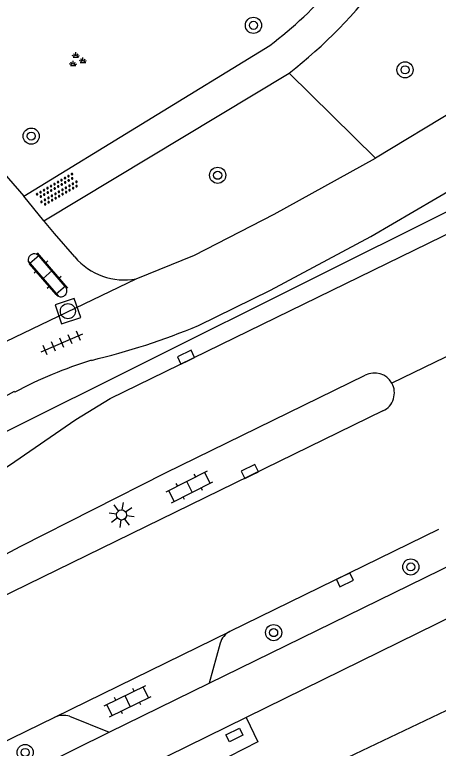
# Model space of a CAD drawing. Extents: x 131000 to 133013, y 393000 to 396501.
# Drawn here: x 131303.36 to 131324.36, y 396200.04 to 396236.41 of the extents above; entities that cross this region are included whole.
import ezdxf

# ---------------------------------------------------------------- set-up
doc = ezdxf.new("R2010")
doc.units = 0
for name, color, linetype in [('gg-knt-onverhard', 7, 'Continuous'), ('gg-knt-verharding', 7, 'Continuous'), ('gt-grn-groengrens', 7, 'Continuous'), ('gt-grn-weggrens', 7, 'Continuous'), ('gt-symb-boom', 7, 'Continuous'), ('gt-symb-groenvak', 7, 'Continuous'), ('gt-symb-klinker verharding', 7, 'Continuous'), ('gt-symb-kolk', 7, 'Continuous'), ('gt-symb-kolk center center', 7, 'Continuous'), ('gt-symb-lichtmast', 7, 'Continuous'), ('gt-symb-overige verharding', 7, 'Continuous'), ('gt-symb-rioolschacht', 7, 'Continuous'), ('gt-symb-tegel verharding', 7, 'Continuous'), ('gx-grn-maaiveld', 7, 'Continuous')]:
    doc.layers.add(name, color=color, linetype=linetype)

# ---------------------------------------------------------------- blocks, each defined once
blk = doc.blocks.new('gt0-GRVAK')
at = {"layer": 'gt-symb-groenvak'}
for p, q in [((-0.047, 0.214), (-0.047, 0.393)), ((-0.11, 0.189), (-0.228, 0.24)), ((-0.182, 0.153), (0.088, 0.153)), ((-0.091, 0.211), (-0.156, 0.322)), ((-0.004, 0.211), (0.061, 0.322)), ((0.015, 0.189), (0.133, 0.24)), ((0.262, -0.052), (0.197, 0.059)), ((0.305, -0.049), (0.305, 0.13)), ((0.349, -0.052), (0.414, 0.059)), ((-0.245, -0.228), (-0.363, -0.177)), ((-0.318, -0.264), (-0.047, -0.264)), ((-0.226, -0.206), (-0.291, -0.095)), ((-0.183, -0.203), (-0.183, -0.024)), ((-0.139, -0.206), (-0.074, -0.095)), ((-0.12, -0.228), (-0.002, -0.177)), ((0.243, -0.074), (0.125, -0.023)), ((0.17, -0.11), (0.441, -0.11)), ((0.368, -0.074), (0.486, -0.023))]:
    blk.add_line(p, q, dxfattribs=at)
blk = doc.blocks.new('gt0-BOOM')
at = {"layer": 'gt-symb-boom'}
for radius in [0.4, 0.2]:
    blk.add_circle((0, 0), radius, dxfattribs=at)
blk = doc.blocks.new('gt0-KOLK')
at = {"layer": 'gt-symb-kolk'}
blk.add_lwpolyline([(0, 0), (0.375, 0), (0.375, 0.4), (-0.375, 0.4), (-0.375, 0), (0, 0)], dxfattribs=at)
blk = doc.blocks.new('gt0-KL1')
at = {"layer": 'gt-symb-klinker verharding'}
for p, q in [((-0.5, 0.3), (-0.5, 0.45)), ((0.5, 0.3), (0.5, 0.45)), ((-1.15, 0.3), (1.15, 0.3)), ((-1, -0.3), (-1, 0.3)), ((0, -0.3), (0, 0.3)), ((1, -0.3), (1, 0.3)), ((-1.15, -0.3), (1.15, -0.3)), ((-0.5, -0.45), (-0.5, -0.3)), ((0.5, -0.45), (0.5, -0.3))]:
    blk.add_line(p, q, dxfattribs=at)
blk = doc.blocks.new('gt0-OVH')
at = {"layer": 'gt-symb-overige verharding'}
for points in [[(-0.972, 0.298), (-0.967, 0.308), (-0.965, 0.319), (-0.966, 0.33), (-0.971, 0.34), (-0.978, 0.348), (-0.988, 0.353), (-0.999, 0.355), (-1.01, 0.354), (-1.02, 0.349), (-1.028, 0.342), (-1.033, 0.332), (-1.035, 0.321), (-1.034, 0.31), (-1.029, 0.3), (-1.022, 0.292), (-1.012, 0.287), (-1.001, 0.285), (-0.99, 0.286), (-0.98, 0.291)], [(-0.872, 0.106), (-0.867, 0.116), (-0.865, 0.126), (-0.866, 0.137), (-0.871, 0.147), (-0.878, 0.156), (-0.888, 0.161), (-0.899, 0.163), (-0.91, 0.162), (-0.92, 0.157), (-0.928, 0.15), (-0.933, 0.14), (-0.935, 0.129), (-0.934, 0.118), (-0.929, 0.108), (-0.922, 0.1), (-0.912, 0.095), (-0.901, 0.092), (-0.89, 0.094), (-0.88, 0.098)], [(-0.772, 0.298), (-0.767, 0.308), (-0.765, 0.319), (-0.766, 0.33), (-0.771, 0.34), (-0.778, 0.348), (-0.788, 0.353), (-0.799, 0.355), (-0.81, 0.354), (-0.82, 0.349), (-0.828, 0.342), (-0.833, 0.332), (-0.835, 0.321), (-0.834, 0.31), (-0.829, 0.3), (-0.822, 0.292), (-0.812, 0.287), (-0.801, 0.285), (-0.79, 0.286), (-0.78, 0.291)], [(-0.672, 0.106), (-0.667, 0.116), (-0.665, 0.126), (-0.666, 0.137), (-0.671, 0.147), (-0.678, 0.156), (-0.688, 0.161), (-0.699, 0.163), (-0.71, 0.162), (-0.72, 0.157), (-0.728, 0.15), (-0.733, 0.14), (-0.735, 0.129), (-0.734, 0.118), (-0.729, 0.108), (-0.722, 0.1), (-0.712, 0.095), (-0.701, 0.092), (-0.69, 0.094), (-0.68, 0.098)], [(-0.572, 0.298), (-0.567, 0.308), (-0.565, 0.319), (-0.566, 0.33), (-0.571, 0.34), (-0.578, 0.348), (-0.588, 0.353), (-0.599, 0.355), (-0.61, 0.354), (-0.62, 0.349), (-0.628, 0.342), (-0.633, 0.332), (-0.635, 0.321), (-0.634, 0.31), (-0.629, 0.3), (-0.622, 0.292), (-0.612, 0.287), (-0.601, 0.285), (-0.59, 0.286), (-0.58, 0.291)], [(-0.472, 0.106), (-0.467, 0.116), (-0.465, 0.126), (-0.466, 0.137), (-0.471, 0.147), (-0.478, 0.156), (-0.488, 0.161), (-0.499, 0.163), (-0.51, 0.162), (-0.52, 0.157), (-0.528, 0.15), (-0.533, 0.14), (-0.535, 0.129), (-0.534, 0.118), (-0.529, 0.108), (-0.522, 0.1), (-0.512, 0.095), (-0.501, 0.092), (-0.49, 0.094), (-0.48, 0.098)], [(-0.372, 0.298), (-0.367, 0.308), (-0.365, 0.319), (-0.366, 0.33), (-0.371, 0.34), (-0.378, 0.348), (-0.388, 0.353), (-0.399, 0.355), (-0.41, 0.354), (-0.42, 0.349), (-0.428, 0.342), (-0.433, 0.332), (-0.435, 0.321), (-0.434, 0.31), (-0.429, 0.3), (-0.422, 0.292), (-0.412, 0.287), (-0.401, 0.285), (-0.39, 0.286), (-0.38, 0.291)], [(-0.272, 0.106), (-0.267, 0.116), (-0.265, 0.126), (-0.266, 0.137), (-0.271, 0.147), (-0.278, 0.156), (-0.288, 0.161), (-0.299, 0.163), (-0.31, 0.162), (-0.32, 0.157), (-0.328, 0.15), (-0.333, 0.14), (-0.335, 0.129), (-0.334, 0.118), (-0.329, 0.108), (-0.322, 0.1), (-0.312, 0.095), (-0.301, 0.092), (-0.29, 0.094), (-0.28, 0.098)], [(-0.172, 0.298), (-0.167, 0.308), (-0.165, 0.319), (-0.166, 0.33), (-0.171, 0.34), (-0.178, 0.348), (-0.188, 0.353), (-0.199, 0.355), (-0.21, 0.354), (-0.22, 0.349), (-0.228, 0.342), (-0.233, 0.332), (-0.235, 0.321), (-0.234, 0.31), (-0.229, 0.3), (-0.222, 0.292), (-0.212, 0.287), (-0.201, 0.285), (-0.19, 0.286), (-0.18, 0.291)], [(-0.072, 0.106), (-0.067, 0.116), (-0.065, 0.126), (-0.066, 0.137), (-0.071, 0.147), (-0.078, 0.156), (-0.088, 0.161), (-0.099, 0.163), (-0.11, 0.162), (-0.12, 0.157), (-0.128, 0.15), (-0.133, 0.14), (-0.135, 0.129), (-0.134, 0.118), (-0.129, 0.108), (-0.122, 0.1), (-0.112, 0.095), (-0.101, 0.092), (-0.09, 0.094), (-0.08, 0.098)], [(0.028, 0.298), (0.033, 0.308), (0.035, 0.319), (0.034, 0.33), (0.029, 0.34), (0.022, 0.348), (0.012, 0.353), (0.001, 0.355), (-0.01, 0.354), (-0.02, 0.349), (-0.028, 0.342), (-0.033, 0.332), (-0.035, 0.321), (-0.034, 0.31), (-0.029, 0.3), (-0.022, 0.292), (-0.012, 0.287), (-0.001, 0.285), (0.01, 0.286), (0.02, 0.291)], [(0.128, 0.106), (0.133, 0.116), (0.135, 0.126), (0.134, 0.137), (0.129, 0.147), (0.122, 0.156), (0.112, 0.161), (0.101, 0.163), (0.09, 0.162), (0.08, 0.157), (0.072, 0.15), (0.067, 0.14), (0.065, 0.129), (0.066, 0.118), (0.071, 0.108), (0.078, 0.1), (0.088, 0.095), (0.099, 0.092), (0.11, 0.094), (0.12, 0.098)], [(0.228, 0.298), (0.233, 0.308), (0.235, 0.319), (0.234, 0.33), (0.229, 0.34), (0.222, 0.348), (0.212, 0.353), (0.201, 0.355), (0.19, 0.354), (0.18, 0.349), (0.172, 0.342), (0.167, 0.332), (0.165, 0.321), (0.166, 0.31), (0.171, 0.3), (0.178, 0.292), (0.188, 0.287), (0.199, 0.285), (0.21, 0.286), (0.22, 0.291)], [(0.328, 0.106), (0.333, 0.116), (0.335, 0.126), (0.334, 0.137), (0.329, 0.147), (0.322, 0.156), (0.312, 0.161), (0.301, 0.163), (0.29, 0.162), (0.28, 0.157), (0.272, 0.15), (0.267, 0.14), (0.265, 0.129), (0.266, 0.118), (0.271, 0.108), (0.278, 0.1), (0.288, 0.095), (0.299, 0.092), (0.31, 0.094), (0.32, 0.098)], [(0.428, 0.298), (0.433, 0.308), (0.435, 0.319), (0.434, 0.33), (0.429, 0.34), (0.422, 0.348), (0.412, 0.353), (0.401, 0.355), (0.39, 0.354), (0.38, 0.349), (0.372, 0.342), (0.367, 0.332), (0.365, 0.321), (0.366, 0.31), (0.371, 0.3), (0.378, 0.292), (0.388, 0.287), (0.399, 0.285), (0.41, 0.286), (0.42, 0.291)], [(0.528, 0.106), (0.533, 0.116), (0.535, 0.126), (0.534, 0.137), (0.529, 0.147), (0.522, 0.156), (0.512, 0.161), (0.501, 0.163), (0.49, 0.162), (0.48, 0.157), (0.472, 0.15), (0.467, 0.14), (0.465, 0.129), (0.466, 0.118), (0.471, 0.108), (0.478, 0.1), (0.488, 0.095), (0.499, 0.092), (0.51, 0.094), (0.52, 0.098)], [(0.628, 0.298), (0.633, 0.308), (0.635, 0.319), (0.634, 0.33), (0.629, 0.34), (0.622, 0.348), (0.612, 0.353), (0.601, 0.355), (0.59, 0.354), (0.58, 0.349), (0.572, 0.342), (0.567, 0.332), (0.565, 0.321), (0.566, 0.31), (0.571, 0.3), (0.578, 0.292), (0.588, 0.287), (0.599, 0.285), (0.61, 0.286), (0.62, 0.291)], [(0.728, 0.106), (0.733, 0.116), (0.735, 0.126), (0.734, 0.137), (0.729, 0.147), (0.722, 0.156), (0.712, 0.161), (0.701, 0.163), (0.69, 0.162), (0.68, 0.157), (0.672, 0.15), (0.667, 0.14), (0.665, 0.129), (0.666, 0.118), (0.671, 0.108), (0.678, 0.1), (0.688, 0.095), (0.699, 0.092), (0.71, 0.094), (0.72, 0.098)], [(0.828, 0.298), (0.833, 0.308), (0.835, 0.319), (0.834, 0.33), (0.829, 0.34), (0.822, 0.348), (0.812, 0.353), (0.801, 0.355), (0.79, 0.354), (0.78, 0.349), (0.772, 0.342), (0.767, 0.332), (0.765, 0.321), (0.766, 0.31), (0.771, 0.3), (0.778, 0.292), (0.788, 0.287), (0.799, 0.285), (0.81, 0.286), (0.82, 0.291)], [(0.928, 0.106), (0.933, 0.116), (0.935, 0.126), (0.934, 0.137), (0.929, 0.147), (0.922, 0.156), (0.912, 0.161), (0.901, 0.163), (0.89, 0.162), (0.88, 0.157), (0.872, 0.15), (0.867, 0.14), (0.865, 0.129), (0.866, 0.118), (0.871, 0.108), (0.878, 0.1), (0.888, 0.095), (0.899, 0.092), (0.91, 0.094), (0.92, 0.098)], [(1.028, 0.298), (1.033, 0.308), (1.035, 0.319), (1.034, 0.33), (1.029, 0.34), (1.022, 0.348), (1.012, 0.353), (1.001, 0.355), (0.99, 0.354), (0.98, 0.349), (0.972, 0.342), (0.967, 0.332), (0.965, 0.321), (0.966, 0.31), (0.971, 0.3), (0.978, 0.292), (0.988, 0.287), (0.999, 0.285), (1.01, 0.286), (1.02, 0.291)], [(-0.972, -0.142), (-0.967, -0.132), (-0.965, -0.121), (-0.966, -0.11), (-0.971, -0.1), (-0.978, -0.092), (-0.988, -0.087), (-0.999, -0.085), (-1.01, -0.086), (-1.02, -0.091), (-1.028, -0.098), (-1.033, -0.108), (-1.035, -0.119), (-1.034, -0.13), (-1.029, -0.14), (-1.022, -0.148), (-1.012, -0.153), (-1.001, -0.155), (-0.99, -0.154), (-0.98, -0.149)], [(-0.872, -0.334), (-0.867, -0.324), (-0.865, -0.314), (-0.866, -0.303), (-0.871, -0.293), (-0.878, -0.284), (-0.888, -0.279), (-0.899, -0.277), (-0.91, -0.278), (-0.92, -0.283), (-0.928, -0.29), (-0.933, -0.3), (-0.935, -0.311), (-0.934, -0.322), (-0.929, -0.332), (-0.922, -0.34), (-0.912, -0.345), (-0.901, -0.348), (-0.89, -0.346), (-0.88, -0.342)], [(-0.772, -0.142), (-0.767, -0.132), (-0.765, -0.121), (-0.766, -0.11), (-0.771, -0.1), (-0.778, -0.092), (-0.788, -0.087), (-0.799, -0.085), (-0.81, -0.086), (-0.82, -0.091), (-0.828, -0.098), (-0.833, -0.108), (-0.835, -0.119), (-0.834, -0.13), (-0.829, -0.14), (-0.822, -0.148), (-0.812, -0.153), (-0.801, -0.155), (-0.79, -0.154), (-0.78, -0.149)], [(-0.672, -0.334), (-0.667, -0.324), (-0.665, -0.314), (-0.666, -0.303), (-0.671, -0.293), (-0.678, -0.284), (-0.688, -0.279), (-0.699, -0.277), (-0.71, -0.278), (-0.72, -0.283), (-0.728, -0.29), (-0.733, -0.3), (-0.735, -0.311), (-0.734, -0.322), (-0.729, -0.332), (-0.722, -0.34), (-0.712, -0.345), (-0.701, -0.348), (-0.69, -0.346), (-0.68, -0.342)], [(-0.572, -0.142), (-0.567, -0.132), (-0.565, -0.121), (-0.566, -0.11), (-0.571, -0.1), (-0.578, -0.092), (-0.588, -0.087), (-0.599, -0.085), (-0.61, -0.086), (-0.62, -0.091), (-0.628, -0.098), (-0.633, -0.108), (-0.635, -0.119), (-0.634, -0.13), (-0.629, -0.14), (-0.622, -0.148), (-0.612, -0.153), (-0.601, -0.155), (-0.59, -0.154), (-0.58, -0.149)], [(-0.472, -0.334), (-0.467, -0.324), (-0.465, -0.314), (-0.466, -0.303), (-0.471, -0.293), (-0.478, -0.284), (-0.488, -0.279), (-0.499, -0.277), (-0.51, -0.278), (-0.52, -0.283), (-0.528, -0.29), (-0.533, -0.3), (-0.535, -0.311), (-0.534, -0.322), (-0.529, -0.332), (-0.522, -0.34), (-0.512, -0.345), (-0.501, -0.348), (-0.49, -0.346), (-0.48, -0.342)], [(-0.372, -0.142), (-0.367, -0.132), (-0.365, -0.121), (-0.366, -0.11), (-0.371, -0.1), (-0.378, -0.092), (-0.388, -0.087), (-0.399, -0.085), (-0.41, -0.086), (-0.42, -0.091), (-0.428, -0.098), (-0.433, -0.108), (-0.435, -0.119), (-0.434, -0.13), (-0.429, -0.14), (-0.422, -0.148), (-0.412, -0.153), (-0.401, -0.155), (-0.39, -0.154), (-0.38, -0.149)], [(-0.272, -0.334), (-0.267, -0.324), (-0.265, -0.314), (-0.266, -0.303), (-0.271, -0.293), (-0.278, -0.284), (-0.288, -0.279), (-0.299, -0.277), (-0.31, -0.278), (-0.32, -0.283), (-0.328, -0.29), (-0.333, -0.3), (-0.335, -0.311), (-0.334, -0.322), (-0.329, -0.332), (-0.322, -0.34), (-0.312, -0.345), (-0.301, -0.348), (-0.29, -0.346), (-0.28, -0.342)], [(-0.172, -0.142), (-0.167, -0.132), (-0.165, -0.121), (-0.166, -0.11), (-0.171, -0.1), (-0.178, -0.092), (-0.188, -0.087), (-0.199, -0.085), (-0.21, -0.086), (-0.22, -0.091), (-0.228, -0.098), (-0.233, -0.108), (-0.235, -0.119), (-0.234, -0.13), (-0.229, -0.14), (-0.222, -0.148), (-0.212, -0.153), (-0.201, -0.155), (-0.19, -0.154), (-0.18, -0.149)], [(-0.072, -0.334), (-0.067, -0.324), (-0.065, -0.314), (-0.066, -0.303), (-0.071, -0.293), (-0.078, -0.284), (-0.088, -0.279), (-0.099, -0.277), (-0.11, -0.278), (-0.12, -0.283), (-0.128, -0.29), (-0.133, -0.3), (-0.135, -0.311), (-0.134, -0.322), (-0.129, -0.332), (-0.122, -0.34), (-0.112, -0.345), (-0.101, -0.348), (-0.09, -0.346), (-0.08, -0.342)], [(0.028, -0.142), (0.033, -0.132), (0.035, -0.121), (0.034, -0.11), (0.029, -0.1), (0.022, -0.092), (0.012, -0.087), (0.001, -0.085), (-0.01, -0.086), (-0.02, -0.091), (-0.028, -0.098), (-0.033, -0.108), (-0.035, -0.119), (-0.034, -0.13), (-0.029, -0.14), (-0.022, -0.148), (-0.012, -0.153), (-0.001, -0.155), (0.01, -0.154), (0.02, -0.149)], [(0.128, -0.334), (0.133, -0.324), (0.135, -0.314), (0.134, -0.303), (0.129, -0.293), (0.122, -0.284), (0.112, -0.279), (0.101, -0.277), (0.09, -0.278), (0.08, -0.283), (0.072, -0.29), (0.067, -0.3), (0.065, -0.311), (0.066, -0.322), (0.071, -0.332), (0.078, -0.34), (0.088, -0.345), (0.099, -0.348), (0.11, -0.346), (0.12, -0.342)], [(0.228, -0.142), (0.233, -0.132), (0.235, -0.121), (0.234, -0.11), (0.229, -0.1), (0.222, -0.092), (0.212, -0.087), (0.201, -0.085), (0.19, -0.086), (0.18, -0.091), (0.172, -0.098), (0.167, -0.108), (0.165, -0.119), (0.166, -0.13), (0.171, -0.14), (0.178, -0.148), (0.188, -0.153), (0.199, -0.155), (0.21, -0.154), (0.22, -0.149)], [(0.328, -0.334), (0.333, -0.324), (0.335, -0.314), (0.334, -0.303), (0.329, -0.293), (0.322, -0.284), (0.312, -0.279), (0.301, -0.277), (0.29, -0.278), (0.28, -0.283), (0.272, -0.29), (0.267, -0.3), (0.265, -0.311), (0.266, -0.322), (0.271, -0.332), (0.278, -0.34), (0.288, -0.345), (0.299, -0.348), (0.31, -0.346), (0.32, -0.342)], [(0.428, -0.142), (0.433, -0.132), (0.435, -0.121), (0.434, -0.11), (0.429, -0.1), (0.422, -0.092), (0.412, -0.087), (0.401, -0.085), (0.39, -0.086), (0.38, -0.091), (0.372, -0.098), (0.367, -0.108), (0.365, -0.119), (0.366, -0.13), (0.371, -0.14), (0.378, -0.148), (0.388, -0.153), (0.399, -0.155), (0.41, -0.154), (0.42, -0.149)], [(0.528, -0.334), (0.533, -0.324), (0.535, -0.314), (0.534, -0.303), (0.529, -0.293), (0.522, -0.284), (0.512, -0.279), (0.501, -0.277), (0.49, -0.278), (0.48, -0.283), (0.472, -0.29), (0.467, -0.3), (0.465, -0.311), (0.466, -0.322), (0.471, -0.332), (0.478, -0.34), (0.488, -0.345), (0.499, -0.348), (0.51, -0.346), (0.52, -0.342)], [(0.628, -0.142), (0.633, -0.132), (0.635, -0.121), (0.634, -0.11), (0.629, -0.1), (0.622, -0.092), (0.612, -0.087), (0.601, -0.085), (0.59, -0.086), (0.58, -0.091), (0.572, -0.098), (0.567, -0.108), (0.565, -0.119), (0.566, -0.13), (0.571, -0.14), (0.578, -0.148), (0.588, -0.153), (0.599, -0.155), (0.61, -0.154), (0.62, -0.149)], [(0.728, -0.334), (0.733, -0.324), (0.735, -0.314), (0.734, -0.303), (0.729, -0.293), (0.722, -0.284), (0.712, -0.279), (0.701, -0.277), (0.69, -0.278), (0.68, -0.283), (0.672, -0.29), (0.667, -0.3), (0.665, -0.311), (0.666, -0.322), (0.671, -0.332), (0.678, -0.34), (0.688, -0.345), (0.699, -0.348), (0.71, -0.346), (0.72, -0.342)], [(0.828, -0.142), (0.833, -0.132), (0.835, -0.121), (0.834, -0.11), (0.829, -0.1), (0.822, -0.092), (0.812, -0.087), (0.801, -0.085), (0.79, -0.086), (0.78, -0.091), (0.772, -0.098), (0.767, -0.108), (0.765, -0.119), (0.766, -0.13), (0.771, -0.14), (0.778, -0.148), (0.788, -0.153), (0.799, -0.155), (0.81, -0.154), (0.82, -0.149)], [(0.928, -0.334), (0.933, -0.324), (0.935, -0.314), (0.934, -0.303), (0.929, -0.293), (0.922, -0.284), (0.912, -0.279), (0.901, -0.277), (0.89, -0.278), (0.88, -0.283), (0.872, -0.29), (0.867, -0.3), (0.865, -0.311), (0.866, -0.322), (0.871, -0.332), (0.878, -0.34), (0.888, -0.345), (0.899, -0.348), (0.91, -0.346), (0.92, -0.342)], [(1.028, -0.142), (1.033, -0.132), (1.035, -0.121), (1.034, -0.11), (1.029, -0.1), (1.022, -0.092), (1.012, -0.087), (1.001, -0.085), (0.99, -0.086), (0.98, -0.091), (0.972, -0.098), (0.967, -0.108), (0.965, -0.119), (0.966, -0.13), (0.971, -0.14), (0.978, -0.148), (0.988, -0.153), (0.999, -0.155), (1.01, -0.154), (1.02, -0.149)]]:
    blk.add_lwpolyline(points, close=True, dxfattribs=at)
blk = doc.blocks.new('gt0-TEG1')
at = {"layer": 'gt-symb-tegel verharding'}
for p, q in [((-1.125, 0), (1.125, 0)), ((-0.9, -0.25), (-0.9, 0.25)), ((-0.45, -0.25), (-0.45, 0.25)), ((0, -0.25), (0, 0.25)), ((0.45, -0.25), (0.45, 0.25)), ((0.9, -0.25), (0.9, 0.25))]:
    blk.add_line(p, q, dxfattribs=at)
blk = doc.blocks.new('gt0-RS')
at = {"layer": 'gt-symb-rioolschacht'}
blk.add_lwpolyline([(-0.5, -0.5), (0.5, -0.5), (0.5, 0.5), (-0.5, 0.5)], close=True, dxfattribs=at)
blk.add_circle((0, 0), 0.375, dxfattribs=at)
blk = doc.blocks.new('gt0-LMAST')
at = {"layer": 'gt-symb-lichtmast'}
for p, q in [((-0.182, 0.173), (-0.447, 0.438)), ((-0.005, 0.246), (-0.005, 0.621)), ((0.172, 0.173), (0.437, 0.438)), ((-0.255, -0.004), (-0.63, -0.004)), ((-0.182, -0.181), (-0.447, -0.446)), ((-0.005, -0.254), (-0.005, -0.629)), ((0.437, -0.446), (0.172, -0.181)), ((0.245, -0.004), (0.62, -0.004))]:
    blk.add_line(p, q, dxfattribs=at)
blk.add_circle((-0.005, -0.004), 0.25, dxfattribs=at)
blk = doc.blocks.new('gt0-KOLKCC')
at = {"layer": 'gt-symb-kolk center center'}
blk.add_lwpolyline([(-0.375, 0.2), (0.375, 0.2), (0.375, -0.2), (-0.375, -0.2)], close=True, dxfattribs=at)

msp = doc.modelspace()

# ---------------------------------------------------------------- linework, layer by layer
at = {"layer": 'gg-knt-onverhard'}
for p, q in [((131303.81, 396227.419), (131316.012, 396234.889)), ((131304.815, 396226.2), (131316.962, 396233.517))]:
    msp.add_line(p, q, dxfattribs=at)
for centre, radius, start, end in [((131302.554, 396252.204), 23.597, 307.6331, 339.8404), ((131304.267, 396250.505), 19.539, 306.9472, 332.6343)]:
    msp.add_arc(centre, radius, start, end, dxfattribs=at)
at = {"layer": 'gg-knt-verharding'}
for p, q in [((131292.661, 396240.225), (131303.81, 396227.419)), ((131304.815, 396226.2), (131303.81, 396227.419)), ((131304.847, 396226.162), (131304.815, 396226.2)), ((131305.868, 396222.936), (131304.569, 396224.443)), ((131305.413, 396222.546), (131304.101, 396224.058)), ((131321.616, 396216.772), (131295.559, 396204.053)), ((131324.369, 396210.885), (131314.032, 396205.836)), ((131313.006, 396203.279), (131327.212, 396210.233)), ((131328.435, 396208.246), (131314.828, 396201.577)), ((131305.36, 396201.594), (131314.032, 396205.836)), ((131313.541, 396205.249), (131313.006, 396203.279)), ((131308.047, 396200.848), (131313.006, 396203.279)), ((131294.593, 396196.344), (131305.36, 396201.594)), ((131306.084, 396201.632), (131308.047, 396200.848)), ((131314.828, 396201.577), (131309.695, 396199.056)), ((131294.161, 396194.001), (131308.047, 396200.848))]:
    msp.add_line(p, q, dxfattribs=at)
for points in [[(131312.48, 396221.008), (131316.044, 396222.755), (131321.008, 396225.421), (131325.314, 396227.921), (131329.193, 396230.393), (131332.907, 396232.891), (131332.848, 396232.999)], [(131309.39, 396223.321), (131312.267, 396224.488), (131316.226, 396226.525), (131321.252, 396229.301)], [(131299.899, 396212.057), (131303.112, 396214.077), (131306.397, 396216.347), (131308.098, 396217.381), (131326.615, 396226.43)], [(131306.337, 396224.407), (131305.328, 396225.569), (131304.847, 396226.162)], [(131294.807, 396205.362), (131303.665, 396210.069), (131310.833, 396213.694), (131320.739, 396218.538)], [(131303.366, 396217.699), (131303.333, 396217.728), (131302.436, 396217.231)], [(131314.828, 396201.577), (131315.42, 396200.36), (131313.99, 396199.63), (131321.97, 396183.31)]]:
    msp.add_lwpolyline(points, dxfattribs=at)
for centre, radius, start, end in [((131304.333, 396224.253), 0.303, 38.7549, 220.1299), ((131308.793, 396226.477), 3.212, 220.1274, 280.71), ((131305.651, 396222.728), 0.301, 310.7557, 43.7292), ((131305.652, 396222.729), 0.301, 217.4491, 310.4505), ((131298.971, 396253.471), 35.162, 283.4726, 292.5937), ((131313.391, 396198.935), 21.274, 107.0216, 118.113), ((131321.196, 396217.663), 0.987, 29.08, 117.6012), ((131321.196, 396217.665), 0.987, 295.2019, 28.9846), ((131314.474, 396204.968), 0.974, 116.9612, 163.2167), ((131305.777, 396200.568), 1.107, 73.8937, 112.1152), ((131311.022, 396199.455), 19.507, 304.1417, 5.0253)]:
    msp.add_arc(centre, radius, start, end, dxfattribs=at)
at = {"layer": 'gt-grn-groengrens'}
for p, q in [((131316.962, 396233.517), (131321.252, 396229.301)), ((131299.995, 396214.279), (131333.221, 396230.863))]:
    msp.add_line(p, q, dxfattribs=at)
msp.add_lwpolyline([(131322.923, 396191.601), (131323.755, 396192.988), (131324.264, 396194.143), (131324.772, 396195.669), (131325.188, 396197.703), (131325.327, 396199.367), (131325.079, 396202.071), (131319.184, 396199.255), (131322.923, 396191.601)], dxfattribs=at)
at = {"layer": 'gt-grn-weggrens'}
for p, q in [((131302.423, 396219.968), (131309.39, 396223.321)), ((131332.816, 396223.372), (131322.059, 396218.143))]:
    msp.add_line(p, q, dxfattribs=at)
at = {"layer": 'gx-grn-maaiveld'}
msp.add_lwpolyline([(131331.093, 396235.591), (131325.302, 396231.738), (131321.252, 396229.301)], dxfattribs=at)

# ---------------------------------------------------------------- block references
at = {"layer": 'gt-symb-boom'}
for p in [(131315.196, 396235.884), (131322.712, 396233.677), (131304.182, 396230.393), (131313.424, 396228.45), (131322.995, 396209.035), (131316.197, 396205.779), (131303.881, 396199.839)]:
    msp.add_blockref('gt0-BOOM', p, dxfattribs=at)
at = {"layer": 'gt-symb-groenvak'}
msp.add_blockref('gt0-GRVAK', (131306.442, 396234.156), dxfattribs=at)
at = {"layer": 'gt-symb-klinker verharding'}
for p, rotation in [((131304.996, 396223.535), -49.38006045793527), ((131312.024, 396213.005), 27.00065470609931), ((131308.962, 396202.384), 26.052350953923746)]:
    msp.add_blockref('gt0-KL1', p, dxfattribs=dict(at, rotation=rotation))
at = {"layer": 'gt-symb-kolk'}
for p, rotation in [((131311.941, 396219.256), 25.975714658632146), ((131315.108, 396213.587), 26.103824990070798), ((131319.644, 396208.57), -154.0242853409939)]:
    msp.add_blockref('gt0-KOLK', p, dxfattribs=dict(at, rotation=rotation))
at = {"layer": 'gt-symb-kolk center center', "rotation": -153.63994179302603}
msp.add_blockref('gt0-KOLKCC', (131314.253, 396200.703), dxfattribs=at)
at = {"layer": 'gt-symb-lichtmast', "rotation": 36.66359246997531}
msp.add_blockref('gt0-LMAST', (131308.663, 396211.618), dxfattribs=at)
at = {"layer": 'gt-symb-overige verharding', "rotation": 30.00072778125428}
msp.add_blockref('gt0-OVH', (131305.496, 396227.735), dxfattribs=at)
at = {"layer": 'gt-symb-rioolschacht', "rotation": -160.96692019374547}
msp.add_blockref('gt0-RS', (131306, 396221.714), dxfattribs=at)
at = {"layer": 'gt-symb-tegel verharding', "rotation": 23.33404127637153}
msp.add_blockref('gt0-TEG1', (131305.706, 396220.141), dxfattribs=at)

doc.saveas('drawing.dxf')
